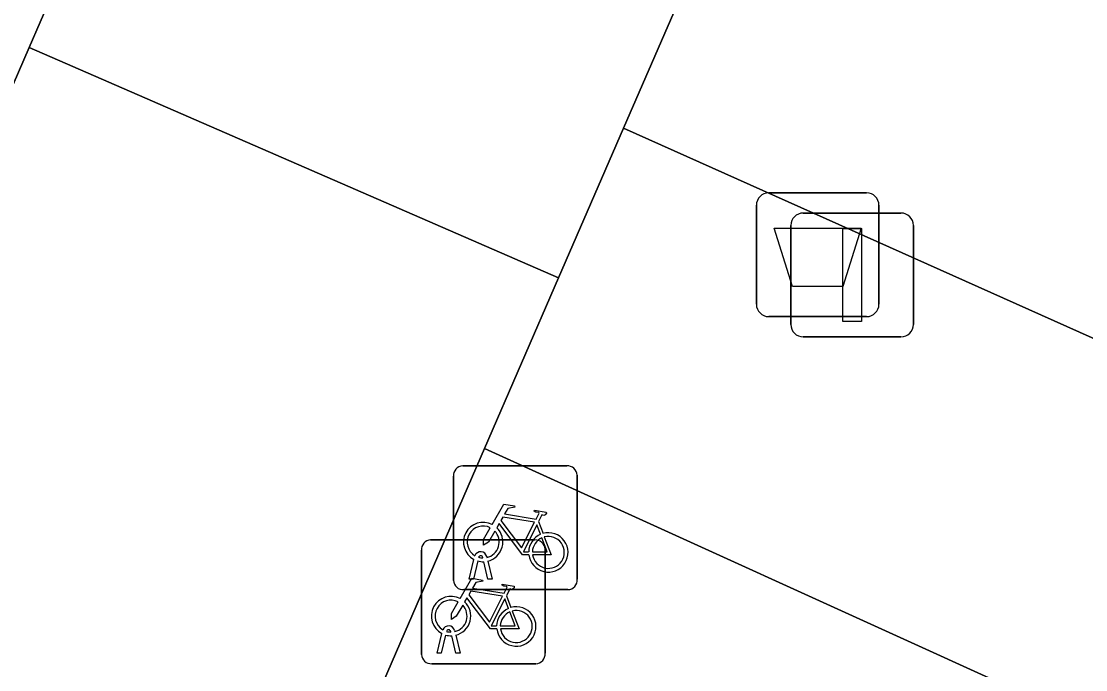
# Model space of a CAD drawing. Extents: x 162803 to 163818, y 381639 to 382475.
# Drawn here: x 163453.85 to 163462.45, y 381976.08 to 381981.31 of the extents above; entities that cross this region are included whole.
import ezdxf

# ---------------------------------------------------------------- set-up
doc = ezdxf.new("R2010")
doc.units = 0
for name, color, linetype in [('IMGEO_Afvalbak', 7, 'Continuous'), ('IMGEO_Fietsenrek', 7, 'Continuous'), ('IMGEO_Lichtmast', 7, 'Continuous'), ('IMGEO_Parkeervlak_open', 7, 'Continuous'), ('IMGEO_Rijbaan_lokaal_open', 7, 'Continuous'), ('IMGEO_Voetpad_open', 7, 'Continuous')]:
    doc.layers.add(name, color=color, linetype=linetype)

msp = doc.modelspace()

# ---------------------------------------------------------------- linework, layer by layer
at = {"layer": 'IMGEO_Afvalbak'}
for p, q in [((163459.8861, 381979.9275), (163460.6759, 381979.9275)), ((163460.6759, 381979.9275), (163459.8861, 381979.9275)), ((163459.7861, 381979.0285), (163459.7861, 381979.8275)), ((163459.7861, 381979.8275), (163459.7861, 381979.0285)), ((163460.7759, 381979.8275), (163460.7759, 381979.0285)), ((163460.7759, 381979.0285), (163460.7759, 381979.8275)), ((163460.6759, 381978.9285), (163459.8861, 381978.9285)), ((163459.8861, 381978.9285), (163460.6759, 381978.9285))]:
    msp.add_line(p, q, dxfattribs=at)
msp.add_lwpolyline([(163459.9288, 381979.6424), (163460.6332, 381979.6424), (163460.4844, 381979.1715), (163460.0776, 381979.1715), (163459.9288, 381979.6424)], dxfattribs=at)
for centre, start, end in [((163459.8861, 381979.8275), 90, 180), ((163459.8861, 381979.8275), 90, 180), ((163460.6759, 381979.8275), 0, 90), ((163460.6759, 381979.8275), 360, 90), ((163459.8861, 381979.0285), 180, 270), ((163459.8861, 381979.0285), 180, 270), ((163460.6759, 381979.0285), 270, 0), ((163460.6759, 381979.0285), 270, 0)]:
    msp.add_arc(centre, 0.1, start, end, dxfattribs=at)
at = {"layer": 'IMGEO_Fietsenrek'}
for p, q in [((163457.4139, 381977.7235), (163458.2548, 381977.7235)), ((163458.2548, 381977.7235), (163457.4139, 381977.7235)), ((163457.3395, 381976.7989), (163457.3395, 381977.6398)), ((163457.3395, 381977.6398), (163457.3395, 381976.7989)), ((163458.3385, 381977.6491), (163458.3385, 381976.8082)), ((163458.3385, 381976.8082), (163458.3385, 381977.6491)), ((163458.0262, 381977.2732), (163458.0625, 381977.178)), ((163457.1549, 381977.1255), (163457.9958, 381977.1255)), ((163457.9958, 381977.1255), (163457.1549, 381977.1255)), ((163458.0795, 381977.0511), (163458.0795, 381976.2102)), ((163458.0795, 381976.2102), (163458.0795, 381977.0511)), ((163457.0805, 381976.2009), (163457.0805, 381977.0418)), ((163457.0805, 381977.0418), (163457.0805, 381976.2009)), ((163457.4665, 381976.8083), (163457.5048, 381976.9683)), ((163457.5769, 381976.9799), (163457.5759, 381976.9842)), ((163457.6076, 381976.9914), (163457.6094, 381976.9835)), ((163457.5352, 381976.9561), (163457.4999, 381976.8083)), ((163457.618, 381976.8083), (163457.5841, 381976.95)), ((163457.6164, 381976.9543), (163457.6514, 381976.8083)), ((163457.4999, 381976.8083), (163457.4665, 381976.8083)), ((163457.6514, 381976.8083), (163457.618, 381976.8083)), ((163458.2641, 381976.7245), (163457.4232, 381976.7245)), ((163457.4232, 381976.7245), (163458.2641, 381976.7245)), ((163457.7672, 381976.6752), (163457.8035, 381976.58)), ((163457.2075, 381976.2103), (163457.2458, 381976.3703)), ((163457.3179, 381976.3819), (163457.3169, 381976.3862)), ((163457.3486, 381976.3934), (163457.3504, 381976.3855)), ((163457.2762, 381976.3581), (163457.2409, 381976.2103)), ((163457.359, 381976.2103), (163457.3251, 381976.352)), ((163457.3574, 381976.3563), (163457.3924, 381976.2103)), ((163457.2409, 381976.2103), (163457.2075, 381976.2103)), ((163457.3924, 381976.2103), (163457.359, 381976.2103)), ((163458.0051, 381976.1265), (163457.1642, 381976.1265)), ((163457.1642, 381976.1265), (163458.0051, 381976.1265))]:
    msp.add_line(p, q, dxfattribs=at)
for points in [[(163457.6521, 381977.2502), (163457.7468, 381977.4137), (163457.833, 381977.3999), (163457.8347, 381977.3912), (163457.7786, 381977.3803), (163457.7524, 381977.335), (163458.0076, 381977.2942)], [(163457.9947, 381977.269), (163457.7379, 381977.31), (163457.7212, 381977.2812), (163457.8882, 381977.0609), (163457.9947, 381977.269)], [(163458.0076, 381977.2942), (163458.0326, 381977.343), (163458.0275, 381977.347), (163458.0043, 381977.3507), (163457.9916, 381977.3582), (163457.9906, 381977.3613), (163457.9928, 381977.3659), (163458.0876, 381977.3508), (163458.0899, 381977.3405), (163458.0805, 381977.3281), (163458.0681, 381977.3217), (163458.0536, 381977.3279), (163458.0262, 381977.2732)], [(163457.6728, 381977.1977), (163457.6212, 381977.1085), (163457.5813, 381977.0825), (163457.5825, 381977.13), (163457.637, 381977.2242)], [(163457.9478, 381977.0055), (163457.8981, 381977.0056), (163457.7074, 381977.2573), (163457.6884, 381977.2245)], [(163458.0427, 381977.171), (163458.0134, 381977.2478), (163457.904, 381977.0297), (163457.9467, 381977.0296)], [(163457.9767, 381977.0295), (163458.0966, 381977.0293), (163458.0534, 381977.1429)], [(163458.0732, 381977.1498), (163458.1282, 381977.0052), (163457.9781, 381977.0055)], [(163457.3931, 381976.6522), (163457.4878, 381976.8157), (163457.574, 381976.8019), (163457.5757, 381976.7932), (163457.5196, 381976.7823), (163457.4934, 381976.737), (163457.7486, 381976.6962)], [(163457.7357, 381976.671), (163457.4789, 381976.712), (163457.4622, 381976.6832), (163457.6292, 381976.4629), (163457.7357, 381976.671)], [(163457.7486, 381976.6962), (163457.7736, 381976.745), (163457.7685, 381976.749), (163457.7453, 381976.7527), (163457.7326, 381976.7602), (163457.7316, 381976.7633), (163457.7338, 381976.7679), (163457.8286, 381976.7528), (163457.8309, 381976.7425), (163457.8215, 381976.7301), (163457.8091, 381976.7237), (163457.7946, 381976.7299), (163457.7672, 381976.6752)], [(163457.4138, 381976.5997), (163457.3622, 381976.5105), (163457.3223, 381976.4845), (163457.3235, 381976.532), (163457.378, 381976.6262)], [(163457.6888, 381976.4075), (163457.6391, 381976.4076), (163457.4484, 381976.6593), (163457.4294, 381976.6265)], [(163457.7837, 381976.573), (163457.7544, 381976.6498), (163457.645, 381976.4317), (163457.6877, 381976.4316)], [(163457.7177, 381976.4315), (163457.8376, 381976.4313), (163457.7944, 381976.5449)], [(163457.8142, 381976.5518), (163457.8692, 381976.4072), (163457.7191, 381976.4075)]]:
    msp.add_lwpolyline(points, dxfattribs=at)
for centre, radius, start, end in [((163457.4172, 381977.6456), 0.0779, 92.4484, 184.28452), ((163457.4172, 381977.6456), 0.0779, 92.4484, 184.28452), ((163458.2606, 381977.6458), 0.0779, 2.4484, 94.28452), ((163458.2606, 381977.6458), 0.0779, 2.4484, 94.28452), ((163457.5791, 381977.1089), 0.159, 62.67661, 242.13685), ((163457.5791, 381977.1089), 0.129, 63.31916, 238.90302), ((163457.5791, 381977.1089), 0.159, 283.5766, 46.60424), ((163457.5791, 381977.1089), 0.129, 283.60429, 43.43025), ((163458.1057, 381977.0249), 0.159, 113.3408, 178.32165), ((163458.1057, 381977.0249), 0.159, 187.0065, 105.77075), ((163458.1057, 381977.0249), 0.129, 113.92302, 177.95563), ((163458.1057, 381977.0249), 0.129, 188.67146, 104.58832), ((163457.1582, 381977.0476), 0.0779, 92.4484, 184.28452), ((163457.1582, 381977.0476), 0.0779, 92.4484, 184.28452), ((163458.0016, 381977.0478), 0.0779, 2.4484, 94.28452), ((163458.0016, 381977.0478), 0.0779, 2.4484, 94.28452), ((163457.5589, 381976.9803), 0.0499, 12.8025, 158.69338), ((163457.5589, 381976.9803), 0.0174, 12.8025, 163.45023), ((163457.5791, 381977.1089), 0.129, 253.41502, 269.02044), ((163457.5791, 381977.1089), 0.159, 253.99666, 271.78671), ((163457.4174, 381976.8022), 0.0779, 182.4484, 274.28452), ((163457.4174, 381976.8022), 0.0779, 182.4484, 274.28452), ((163458.2608, 381976.8024), 0.0779, 272.4484, 4.28452), ((163458.2608, 381976.8024), 0.0779, 272.4484, 4.28452), ((163457.3201, 381976.5109), 0.159, 62.67661, 242.13685), ((163457.3201, 381976.5109), 0.129, 63.31916, 238.90302), ((163457.3201, 381976.5109), 0.159, 283.5766, 46.60424), ((163457.3201, 381976.5109), 0.129, 283.60429, 43.43025), ((163457.8467, 381976.4269), 0.159, 113.3408, 178.32165), ((163457.8467, 381976.4269), 0.159, 187.0065, 105.77075), ((163457.8467, 381976.4269), 0.129, 113.92302, 177.95563), ((163457.8467, 381976.4269), 0.129, 188.67146, 104.58832), ((163457.2999, 381976.3823), 0.0499, 12.8025, 158.69338), ((163457.2999, 381976.3823), 0.0174, 12.8025, 163.45023), ((163457.3201, 381976.5109), 0.129, 253.41502, 269.02044), ((163457.3201, 381976.5109), 0.159, 253.99666, 271.78671), ((163457.1584, 381976.2042), 0.0779, 182.4484, 274.28452), ((163457.1584, 381976.2042), 0.0779, 182.4484, 274.28452), ((163458.0018, 381976.2044), 0.0779, 272.4484, 4.28452), ((163458.0018, 381976.2044), 0.0779, 272.4484, 4.28452)]:
    msp.add_arc(centre, radius, start, end, dxfattribs=at)
at = {"layer": 'IMGEO_Lichtmast'}
for p, q in [((163460.1641, 381979.7645), (163460.9539, 381979.7645)), ((163460.9539, 381979.7645), (163460.1641, 381979.7645)), ((163460.0641, 381978.8655), (163460.0641, 381979.6645)), ((163460.0641, 381979.6645), (163460.0641, 381978.8655)), ((163461.0539, 381979.6645), (163461.0539, 381978.8655)), ((163461.0539, 381978.8655), (163461.0539, 381979.6645)), ((163460.9539, 381978.7655), (163460.1641, 381978.7655)), ((163460.1641, 381978.7655), (163460.9539, 381978.7655))]:
    msp.add_line(p, q, dxfattribs=at)
msp.add_lwpolyline([(163460.484, 381979.64), (163460.634, 381979.64), (163460.634, 381978.89), (163460.484, 381978.89), (163460.484, 381979.64)], dxfattribs=at)
for centre, start, end in [((163460.1641, 381979.6645), 90, 180), ((163460.1641, 381979.6645), 90, 180), ((163460.9539, 381979.6645), 0, 90), ((163460.9539, 381979.6645), 360, 90), ((163460.1641, 381978.8655), 180, 270), ((163460.1641, 381978.8655), 180, 270), ((163460.9539, 381978.8655), 270, 0), ((163460.9539, 381978.8655), 270, 0)]:
    msp.add_arc(centre, 0.1, start, end, dxfattribs=at)
at = {"layer": 'IMGEO_Parkeervlak_open'}
msp.add_lwpolyline([(163457.59, 381977.865), (163448.897, 381957.823), (163453.423, 381955.76), (163462.079, 381975.823)], close=True, dxfattribs=at)
at = {"layer": 'IMGEO_Rijbaan_lokaal_open'}
for points in [[(163456.4, 381986.83), (163453.913, 381981.1), (163458.188, 381979.241), (163458.714, 381980.451), (163460.673, 381984.956)], [(163443.899, 381958.161), (163448.25, 381956.306), (163448.897, 381957.823), (163457.59, 381977.865), (163458.188, 381979.241), (163453.913, 381981.1), (163453.784, 381980.802)]]:
    msp.add_lwpolyline(points, dxfattribs=at)
at = {"layer": 'IMGEO_Voetpad_open'}
for points in [[(163453.784, 381980.802), (163453.913, 381981.1), (163456.4, 381986.83)], [(163460.673, 381984.956), (163458.714, 381980.451), (163464.75, 381977.752)], [(163464.75, 381977.752), (163458.714, 381980.451), (163458.188, 381979.241), (163457.59, 381977.865), (163462.079, 381975.823), (163498.056, 381960.301), (163494.116, 381951.17), (163497.966, 381949.437), (163500, 381954.086), (163501.959, 381958.563), (163503.152, 381961.125), (163497.478, 381963.682), (163465.112, 381977.59)]]:
    msp.add_lwpolyline(points, dxfattribs=at)

doc.saveas('drawing.dxf')
